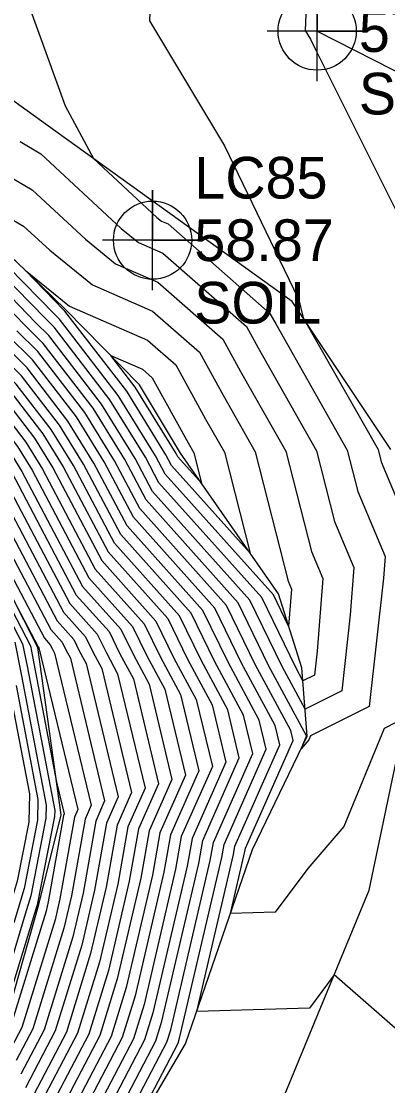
# Model space of a CAD drawing. Extents: x 2188792 to 2191981, y 386090 to 389710.
# Drawn here: x 2189576.9 to 2189598.9, y 386938.9 to 387002.8 of the extents above; entities that cross this region are included whole.
import ezdxf

# ---------------------------------------------------------------- set-up
doc = ezdxf.new("R2010")
doc.units = 0
for name, color, linetype in [('DTM Contours Major', 7, 'Continuous'), ('DTM Contours Minor', 7, 'Continuous'), ('Exist DTM Breakline', 7, 'Continuous'), ('Exist Roads Soil Cogo Comment', 7, 'Continuous'), ('Exist Roads Soil Cogo Elevation', 7, 'Continuous'), ('Exist Roads Soil Cogo Number', 7, 'Continuous'), ('Exist Roads Soil Cogo Point CELL', 7, 'Continuous'), ('PH Exist DTM Breakline', 7, 'Continuous')]:
    doc.layers.add(name, color=color, linetype=linetype)

msp = doc.modelspace()

# ---------------------------------------------------------------- linework, layer by layer
at = {"layer": 'DTM Contours Major'}
for points in [[(2189591.132, 387035.724), (2189590.713, 387033.501), (2189590.669, 387032.227), (2189590.004, 387029.061), (2189589.982, 387028.033), (2189589.539, 387027.344), (2189587.165, 387025.952), (2189587.099, 387025.93), (2189587.04, 387025.946), (2189585.453, 387024.692), (2189585.381, 387022.909), (2189584.79, 387008.147), (2189584.575, 387002.781), (2189589.068, 386995.295), (2189593.199, 386986.705), (2189593.525, 386986.053), (2189593.787, 386984.975), (2189598.272, 386977.071), (2189598.458, 386976.342), (2189599.911, 386972.861)], [(2189548.105, 387004.094), (2189550.496, 387001.305), (2189553.608, 386998.749), (2189556.627, 386995.077), (2189560.415, 386991.895), (2189563.606, 386990.086), (2189566.367, 386988.195), (2189569.412, 386986.453), (2189572.285, 386984.488), (2189573.784, 386982.949), (2189576.246, 386980.514), (2189578.166, 386978.019), (2189579.385, 386976.044), (2189582.079, 386970.938), (2189585.66, 386966.938), (2189586.845, 386964.503), (2189588.317, 386961.763), (2189589.144, 386958.324), (2189587.117, 386953.739), (2189586.822, 386952.076), (2189584.772, 386943.286), (2189584.272, 386941.669), (2189579.343, 386932.235)], [(2189545.705, 387003.117), (2189549.585, 386998.592), (2189551.42, 386997.085), (2189556.254, 386991.204), (2189557.856, 386989.858), (2189562.707, 386987.109), (2189564.036, 386986.198), (2189568.637, 386983.566), (2189570.156, 386982.527), (2189570.949, 386981.714), (2189574.622, 386978.08), (2189575.65, 386976.744), (2189576.302, 386975.688), (2189580.175, 386968.347), (2189582.139, 386966.152), (2189582.789, 386964.817), (2189583.597, 386963.314), (2189585.107, 386957.029), (2189583.909, 386954.32), (2189583.354, 386951.186), (2189582.103, 386945.825), (2189580.921, 386942.003), (2189577.956, 386936.327)], [(2189585.887, 386976.121), (2189585.551, 386976.758), (2189583.199, 386980.567), (2189579.494, 386985.381), (2189579.454, 386985.421), (2189577.112, 386987.824), (2189579.774, 386985.671), (2189584.446, 386983.637), (2189586.144, 386982.145), (2189587.93, 386978.897), (2189589.059, 386976.907), (2189590.604, 386970.851), (2189585.887, 386976.121)], [(2189599.372, 386960.714), (2189598.635, 386960.347), (2189596.215, 386954.458), (2189594.053, 386951.936), (2189592.094, 386949.321), (2189589.422, 386949.241), (2189590.291, 386952.966), (2189590.325, 386953.159), (2189593.181, 386959.618), (2189593.038, 386960.212), (2189590.901, 386964.189), (2189589.18, 386967.723), (2189583.983, 386973.529), (2189582.468, 386976.401), (2189580.683, 386979.293), (2189577.87, 386982.947), (2189576.619, 386984.185)], [(2189573.22, 386975.331), (2189578.27, 386965.755), (2189578.618, 386965.367), (2189578.733, 386965.131), (2189578.876, 386964.865), (2189581.07, 386955.735), (2189580.701, 386954.9), (2189579.885, 386950.296), (2189579.434, 386948.363), (2189577.571, 386942.337), (2189576.569, 386940.419)], [(2189576.568, 386962.923), (2189577.875, 386956.081), (2189577.843, 386954.839), (2189577.041, 386950.745), (2189576.427, 386948.692)]]:
    msp.add_lwpolyline(points, dxfattribs=at)
at = {"layer": 'DTM Contours Minor'}
for points in [[(2189609.852, 387009.762), (2189595.824, 387003.54), (2189592.87, 387011.126), (2189593.982, 387004.187), (2189593.903, 387002.214), (2189594.224, 387001.679), (2189594.519, 387001.065), (2189601.128, 386987.823)], [(2189534.669, 387004.346), (2189540.226, 387000.98), (2189540.556, 387000.72), (2189544.953, 386994.949), (2189546.816, 386992.629), (2189548.048, 386991.593), (2189551.385, 386987.502), (2189553.078, 386986.339), (2189554.787, 386985.462), (2189557.04, 386984.362), (2189559.896, 386982.63), (2189562.822, 386980.74), (2189565.27, 386979.263), (2189568.596, 386976.904), (2189571.238, 386974.264), (2189572.623, 386971.364), (2189575.542, 386965.75), (2189576.239, 386962.344), (2189577.372, 386956.413), (2189577.327, 386954.723), (2189576.633, 386951.181), (2189575.738, 386948.186), (2189574.266, 386943.337), (2189572.871, 386938.743)], [(2189542.835, 387004.284), (2189544.746, 387002.726), (2189549.221, 386997.506), (2189550.544, 386996.42), (2189556.105, 386989.655), (2189556.832, 386989.044), (2189562.348, 386985.917), (2189563.104, 386985.4), (2189568.327, 386982.412), (2189569.305, 386981.743), (2189569.815, 386981.22), (2189573.972, 386977.106), (2189574.643, 386976.235), (2189575.069, 386975.545), (2189579.413, 386967.31), (2189580.731, 386965.838), (2189581.167, 386964.942), (2189581.708, 386963.934), (2189583.492, 386956.511), (2189582.626, 386954.552), (2189581.966, 386950.83), (2189581.035, 386946.84), (2189579.581, 386942.137), (2189577.401, 386937.964)], [(2189579.621, 386931.416), (2189584.942, 386941.602), (2189585.306, 386942.779), (2189587.516, 386952.254), (2189587.759, 386953.623), (2189589.951, 386958.582), (2189589.261, 386961.453), (2189587.656, 386964.44), (2189586.364, 386967.095), (2189582.46, 386971.456), (2189580.002, 386976.116), (2189578.669, 386978.274), (2189576.571, 386981), (2189574.351, 386983.197), (2189572.71, 386984.88), (2189569.567, 386987.03), (2189566.833, 386988.594), (2189563.785, 386990.682), (2189560.927, 386992.302), (2189556.701, 386995.852), (2189554.046, 386999.082), (2189550.678, 387001.848), (2189548.585, 387004.289)], [(2189579.898, 386930.598), (2189585.612, 386941.536), (2189585.839, 386942.271), (2189588.21, 386952.432), (2189588.4, 386953.507), (2189590.758, 386958.841), (2189590.205, 386961.143), (2189588.467, 386964.377), (2189587.068, 386967.252), (2189582.84, 386971.975), (2189580.618, 386976.187), (2189579.173, 386978.528), (2189576.896, 386981.487), (2189574.918, 386983.444), (2189573.136, 386985.272), (2189569.722, 386987.607), (2189567.299, 386988.993), (2189563.965, 386991.277), (2189561.438, 386992.71), (2189556.775, 386996.627), (2189554.484, 386999.415), (2189550.861, 387002.39), (2189549.065, 387004.484)], [(2189542.575, 387003.91), (2189544.266, 387002.531), (2189549.039, 386996.964), (2189550.106, 386996.087), (2189556.031, 386988.88), (2189556.32, 386988.637), (2189562.168, 386985.322), (2189562.637, 386985), (2189568.172, 386981.835), (2189568.879, 386981.351), (2189569.248, 386980.973), (2189573.648, 386976.62), (2189574.14, 386975.98), (2189574.453, 386975.473), (2189579.032, 386966.792), (2189580.026, 386965.681), (2189580.356, 386965.005), (2189580.764, 386964.244), (2189582.684, 386956.252), (2189581.984, 386954.668), (2189581.273, 386950.652), (2189580.502, 386947.347), (2189578.911, 386942.203), (2189577.124, 386938.782)], [(2189546.185, 387003.312), (2189549.768, 386999.134), (2189551.857, 386997.418), (2189556.329, 386991.979), (2189558.368, 386990.266), (2189562.887, 386987.704), (2189564.502, 386986.598), (2189568.792, 386984.144), (2189570.582, 386982.92), (2189571.516, 386981.961), (2189574.947, 386978.567), (2189576.153, 386976.999), (2189576.919, 386975.759), (2189580.555, 386968.865), (2189582.843, 386966.309), (2189583.6, 386964.754), (2189584.541, 386963.004), (2189585.914, 386957.288), (2189584.55, 386954.203), (2189584.048, 386951.364), (2189582.637, 386945.317), (2189581.591, 386941.936), (2189578.234, 386935.509)], [(2189546.665, 387003.508), (2189549.95, 386999.677), (2189552.295, 386997.751), (2189556.403, 386992.753), (2189558.879, 386990.673), (2189563.067, 386988.3), (2189564.968, 386986.997), (2189568.947, 386984.721), (2189571.008, 386983.312), (2189572.083, 386982.208), (2189575.272, 386979.053), (2189576.656, 386977.254), (2189577.535, 386975.83), (2189580.936, 386969.383), (2189583.547, 386966.466), (2189584.412, 386964.691), (2189585.485, 386962.693), (2189586.721, 386957.547), (2189585.192, 386954.087), (2189584.741, 386951.542), (2189583.171, 386944.809), (2189582.261, 386941.87), (2189578.511, 386934.69)], [(2189547.145, 387003.703), (2189550.132, 387000.22), (2189552.733, 386998.084), (2189556.478, 386993.528), (2189559.391, 386991.08), (2189563.246, 386988.895), (2189565.435, 386987.396), (2189569.102, 386985.298), (2189571.433, 386983.704), (2189572.65, 386982.455), (2189575.596, 386979.54), (2189577.16, 386977.509), (2189578.152, 386975.902), (2189581.317, 386969.902), (2189584.251, 386966.623), (2189585.223, 386964.628), (2189586.429, 386962.383), (2189587.529, 386957.806), (2189585.834, 386953.971), (2189585.435, 386951.72), (2189583.704, 386944.302), (2189582.932, 386941.803), (2189578.789, 386933.872)], [(2189547.625, 387003.898), (2189550.314, 387000.762), (2189553.17, 386998.416), (2189556.552, 386994.303), (2189559.903, 386991.488), (2189563.426, 386989.491), (2189565.901, 386987.795), (2189569.257, 386985.876), (2189571.859, 386984.096), (2189573.217, 386982.702), (2189575.921, 386980.027), (2189577.663, 386977.764), (2189578.769, 386975.973), (2189581.698, 386970.42), (2189584.955, 386966.78), (2189586.034, 386964.566), (2189587.373, 386962.073), (2189588.336, 386958.065), (2189586.475, 386953.855), (2189586.129, 386951.898), (2189584.238, 386943.794), (2189583.602, 386941.736), (2189579.066, 386933.053)], [(2189601.205, 386940.706), (2189595.646, 386945.562), (2189594.155, 386943.572), (2189587.4, 386943.371), (2189589.597, 386952.788), (2189589.684, 386953.275), (2189592.373, 386959.359), (2189592.094, 386960.522), (2189590.09, 386964.252), (2189588.476, 386967.566), (2189583.602, 386973.011), (2189581.851, 386976.33), (2189580.179, 386979.038), (2189577.545, 386982.461), (2189576.052, 386983.938), (2189573.988, 386986.056), (2189570.032, 386988.762), (2189568.232, 386989.792), (2189564.324, 386992.469), (2189562.462, 386993.524), (2189556.924, 386998.176), (2189555.359, 387000.08), (2189551.225, 387003.475)], [(2189577.353, 387003.654), (2189579.51, 386997.695), (2189581.213, 386994.521), (2189585.009, 386990.995), (2189585.287, 386990.771), (2189585.677, 386990.601), (2189591.792, 386985.23), (2189592.134, 386984.608), (2189596.43, 386977.038), (2189597.064, 386974.55), (2189598.693, 386970.648), (2189598.593, 386969.359), (2189597.733, 386961.656), (2189594.219, 386959.908), (2189594.116, 386959.659), (2189593.652, 386959.117), (2189593.988, 386959.877), (2189593.982, 386959.902), (2189591.712, 386964.126), (2189589.884, 386967.88), (2189584.364, 386974.048), (2189583.084, 386976.473), (2189581.186, 386979.548), (2189578.195, 386983.434), (2189577.186, 386984.432), (2189574.839, 386986.841)], [(2189545.225, 387002.921), (2189549.403, 386998.049), (2189550.982, 386996.753), (2189556.18, 386990.429), (2189557.344, 386989.451), (2189562.528, 386986.513), (2189563.57, 386985.799), (2189568.482, 386982.989), (2189569.73, 386982.135), (2189570.382, 386981.467), (2189574.297, 386977.593), (2189575.147, 386976.489), (2189575.686, 386975.616), (2189579.794, 386967.829), (2189581.435, 386965.995), (2189581.978, 386964.88), (2189582.653, 386963.624), (2189584.299, 386956.77), (2189583.267, 386954.436), (2189582.66, 386951.008), (2189581.569, 386946.332), (2189580.251, 386942.07), (2189577.679, 386937.146)], [(2189582.521, 386934.268), (2189586.282, 386941.469), (2189586.373, 386941.764), (2189588.904, 386952.61), (2189589.042, 386953.391), (2189591.566, 386959.1), (2189591.15, 386960.832), (2189589.279, 386964.315), (2189587.772, 386967.409), (2189583.221, 386972.493), (2189581.235, 386976.259), (2189579.676, 386978.783), (2189577.22, 386981.974), (2189575.485, 386983.691), (2189573.562, 386985.664), (2189569.877, 386988.185), (2189567.766, 386989.392), (2189564.145, 386991.873), (2189561.95, 386993.117), (2189556.85, 386997.401), (2189554.921, 386999.747), (2189551.043, 387002.933)], [(2189576.801, 386995.543), (2189578.046, 386994.816), (2189582.867, 386990.338), (2189583.909, 386989.496), (2189585.369, 386988.86), (2189590.38, 386984.459), (2189591.083, 386983.18), (2189594.587, 386977.005), (2189595.67, 386972.758), (2189596.823, 386969.996), (2189596.604, 386967.167), (2189596.093, 386962.599), (2189593.897, 386961.506), (2189592.523, 386964.063), (2189590.589, 386968.037), (2189584.745, 386974.566), (2189583.701, 386976.544), (2189581.689, 386979.803), (2189578.52, 386983.921), (2189577.753, 386984.679), (2189575.265, 386987.233)], [(2189574.692, 386994.307), (2189577.532, 386992.646), (2189580.724, 386989.681), (2189582.531, 386988.221), (2189585.061, 386987.119), (2189588.968, 386983.688), (2189590.032, 386981.752), (2189592.744, 386976.972), (2189594.276, 386970.966), (2189594.953, 386969.344), (2189594.614, 386964.974), (2189594.454, 386963.541), (2189593.766, 386963.199), (2189593.335, 386964.001), (2189591.293, 386968.194), (2189585.125, 386975.084), (2189584.318, 386976.616), (2189582.192, 386980.058), (2189578.844, 386984.408), (2189578.32, 386984.926), (2189575.69, 386987.625)], [(2189572.582, 386993.07), (2189577.018, 386990.477), (2189578.582, 386989.024), (2189581.152, 386986.946), (2189584.754, 386985.378), (2189587.556, 386982.917), (2189588.981, 386980.325), (2189590.902, 386976.94), (2189592.882, 386969.174), (2189593.083, 386968.692), (2189592.911, 386966.473), (2189591.997, 386968.351)], [(2189591.997, 386968.351), (2189585.506, 386975.603), (2189584.934, 386976.687), (2189582.696, 386980.313), (2189579.169, 386984.894), (2189578.887, 386985.173), (2189576.116, 386988.017)], [(2189586.268, 386976.639), (2189586.167, 386976.83), (2189583.702, 386980.822), (2189582.239, 386982.723), (2189584.138, 386981.896), (2189584.733, 386981.374), (2189586.879, 386977.469), (2189587.216, 386976.874), (2189587.678, 386975.063), (2189586.268, 386976.639)], [(2189573.836, 386975.402), (2189578.651, 386966.274), (2189579.322, 386965.524), (2189579.544, 386965.068), (2189579.82, 386964.555), (2189581.877, 386955.994), (2189581.342, 386954.784), (2189580.579, 386950.474), (2189579.968, 386947.855), (2189578.241, 386942.27), (2189576.847, 386939.601)], [(2189572.721, 386974.35), (2189577.426, 386965.302), (2189577.556, 386964.662), (2189578.995, 386957.13), (2189579.455, 386955.217), (2189579.417, 386955.132), (2189578.498, 386949.94), (2189578.367, 386949.378), (2189576.231, 386942.47)], [(2189572.696, 386973.604), (2189576.955, 386965.414), (2189577.227, 386964.083), (2189578.882, 386955.416), (2189578.873, 386955.069), (2189577.856, 386949.873), (2189577.805, 386949.703), (2189575.654, 386942.615)], [(2189576.642, 386967.602), (2189577.89, 386965.237), (2189577.914, 386965.21), (2189577.922, 386965.193), (2189577.932, 386965.175), (2189580.262, 386955.476), (2189580.059, 386955.016), (2189579.192, 386950.118), (2189578.9, 386948.87), (2189576.901, 386942.404), (2189576.292, 386941.238)], [(2189576.484, 386965.526), (2189576.898, 386963.503), (2189578.379, 386955.748), (2189578.358, 386954.954), (2189577.448, 386950.309), (2189577.116, 386949.197), (2189575.191, 386942.856)]]:
    msp.add_lwpolyline(points, dxfattribs=at)
at = {"layer": 'Exist DTM Breakline'}
msp.add_lwpolyline([(2189594.621, 387002.171), (2189615.985, 386991.282), (2189638.3, 386979.107), (2189655.743, 386971.72)], dxfattribs=at)
at = {"layer": 'Exist Roads Soil Cogo Point CELL'}
for points in [[(2189594.621, 386999.171), (2189594.621, 387005.171), (2189594.621, 387002.171), (2189597.621, 387002.171), (2189591.621, 387002.171)], [(2189584.753, 386986.629), (2189584.753, 386992.629), (2189584.753, 386989.629), (2189587.753, 386989.629), (2189581.753, 386989.629)]]:
    msp.add_lwpolyline(points, dxfattribs=at)
for centre in [(2189594.621, 387002.171), (2189584.753, 386989.629)]:
    msp.add_circle(centre, 2.344, dxfattribs=at)
at = {"layer": 'PH Exist DTM Breakline'}
for points in [[(2189599.036, 386977.084), (2189593.131, 386985.961), (2189585.789, 386991.235), (2189578.446, 386996.508), (2189571.104, 387001.781), (2189563.084, 387007.092), (2189555.064, 387012.403), (2189547.044, 387017.714), (2189539.024, 387023.025), (2189531.466, 387028.358), (2189523.908, 387033.69), (2189516.349, 387039.023)], [(2189580.068, 386930.098), (2189586.73, 386941.424), (2189590.745, 386953.083), (2189594.024, 386959.888), (2189593.705, 386963.972), (2189592.294, 386968.417), (2189586.43, 386976.86), (2189583.973, 386980.959), (2189579.547, 386985.461), (2189576.525, 386988.393), (2189570.928, 386992.101), (2189565.332, 386995.808), (2189557.245, 387001.514), (2189551.959, 387005.662), (2189546.673, 387009.811), (2189541.387, 387013.96), (2189534.21, 387018.528), (2189527.033, 387023.096), (2189519.856, 387027.664), (2189512.087, 387032.73), (2189504.317, 387037.795)], [(2189573.794, 386935.22), (2189575.862, 386942.507), (2189577.929, 386949.794), (2189579.272, 386955.158), (2189577.861, 386965.198), (2189572.751, 386975.276), (2189567.767, 386980.327), (2189561.874, 386984.347), (2189555.981, 386988.367), (2189548.278, 386994.698), (2189540.575, 387001.029), (2189534.413, 387005.315), (2189528.25, 387009.601), (2189522.088, 387013.888), (2189516.375, 387017.662), (2189510.662, 387021.436)], [(2189539.499, 386854.334), (2189544.554, 386861.757), (2189549.608, 386869.181), (2189554.984, 386877.151), (2189560.36, 386885.12), (2189565.736, 386893.09), (2189571.112, 386901.06), (2189576.488, 386909.029), (2189581.386, 386917.605), (2189586.284, 386926.181), (2189591.181, 386934.757), (2189594.465, 386942.705), (2189597.749, 386950.654), (2189599.806, 386960.464)]]:
    msp.add_lwpolyline(points, dxfattribs=at)

# ---------------------------------------------------------------- texts
at = {"layer": 'Exist Roads Soil Cogo Comment'}
for p in [(2189597.121, 386997.171), (2189587.253, 386984.629)]:
    msp.add_text('SOIL', height=2.5, dxfattribs=at).set_placement(p)
at = {"layer": 'Exist Roads Soil Cogo Elevation'}
for s, p in [('57.78', (2189597.121, 387000.921)), ('58.87', (2189587.253, 386988.379))]:
    msp.add_text(s, height=2.5, dxfattribs=at).set_placement(p)
at = {"layer": 'Exist Roads Soil Cogo Number'}
msp.add_text('LC85', height=2.5, dxfattribs=at).set_placement((2189587.253, 386992.129))

doc.saveas('drawing.dxf')
